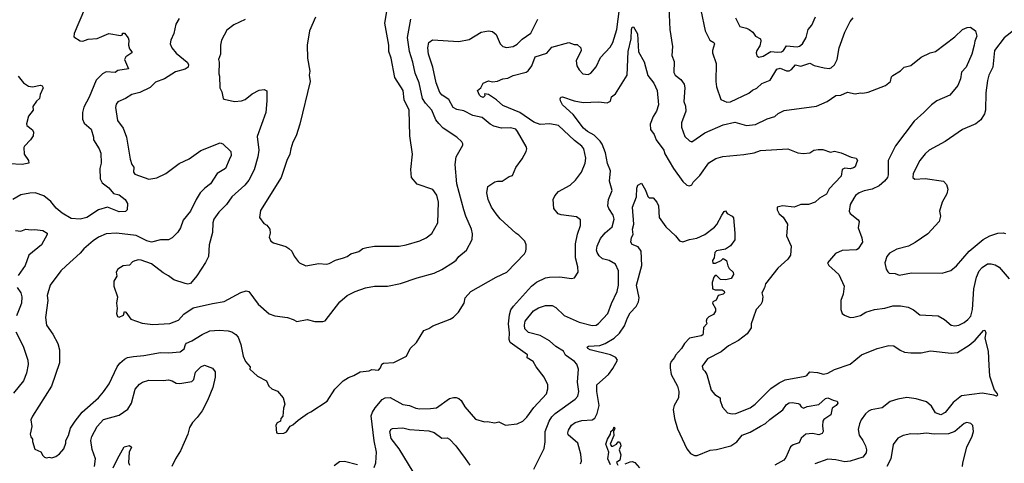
# Model space of a CAD drawing. Extents: x 1678759 to 1859541, y 384609 to 522867.
# Tile 434 of 466: x 1792167 to 1799766, y 490280 to 493702. Entities that reach past the tile are written whole.
import ezdxf

# ---------------------------------------------------------------- set-up
doc = ezdxf.new("R2010")
doc.units = 0

msp = doc.modelspace()

# ---------------------------------------------------------------- linework, layer by layer
at = {"layer": '0CON20XD'}
for points in [[(1797173.2, 493853.2), (1797185.6, 493625), (1797205.5, 493495.5), (1797200.6, 493425), (1797218.7, 493378.7), (1797215.5, 493295), (1797224.4, 493275), (1797269.8, 493239.8), (1797294.5, 493204.5), (1797300, 493175), (1797291.9, 493071.9), (1797304.3, 493034.3), (1797308.1, 492995), (1797275.6, 492905), (1797273.6, 492873.6), (1797300.2, 492800.2), (1797335, 492766), (1797355, 492760.8), (1797455, 492828.2), (1797595, 492890), (1797685, 492911.4), (1797775, 492884.4), (1797845, 492894.4), (1797935, 492938.1), (1797995.7, 492954.3), (1798021.2, 492978.8), (1798067.7, 493002.3), (1798315, 493034.3), (1798398.3, 493071.7), (1798465, 493116), (1798505, 493120), (1798555, 493143.3), (1798615, 493130), (1798655, 493137.5), (1798675, 493133.8), (1798715, 493142), (1798847.5, 493195), (1798887.5, 493225), (1798895, 493260), (1798905, 493272.5), (1798963.6, 493306.4), (1798993.9, 493336.1), (1799045, 493347.5), (1799125, 493412.9), (1799194.6, 493445.4), (1799235, 493456.9), (1799385, 493568.5), (1799443.7, 493626.3), (1799479.2, 493640.8), (1799505, 493643.3), (1799543.6, 493615), (1799554.4, 493575), (1799536.9, 493535), (1799534.3, 493505), (1799514.4, 493435), (1799470.4, 493335), (1799435, 493296.2), (1799426.9, 493245), (1799408.1, 493195), (1799345, 493120.8), (1799244.4, 493075.6), (1799205, 493046), (1799145.4, 492984.6), (1799069.8, 492920.2), (1798925, 492727.5), (1798868.1, 492615), (1798868.9, 492505), (1798863.3, 492485), (1798841.1, 492455), (1798798.8, 492421.2), (1798745, 492393.6), (1798685, 492382.2), (1798645, 492366.7), (1798617.1, 492345), (1798604.3, 492325), (1798577.1, 492275), (1798569.2, 492225), (1798575.8, 492205.8), (1798637.9, 492157.9), (1798645.8, 492145.8), (1798638, 492095), (1798665, 492020), (1798671.2, 491985), (1798638.6, 491935), (1798625, 491926.9), (1798515, 491921.1), (1798462.6, 491897.4), (1798400, 491825), (1798411.2, 491805), (1798435.6, 491785.6), (1798488.8, 491735), (1798528.6, 491645), (1798520.8, 491585), (1798504.3, 491535.7), (1798504, 491465), (1798513.3, 491435), (1798532, 491422), (1798575, 491405.8), (1798605, 491407.5), (1798655, 491419.2), (1798696.7, 491445), (1798763.4, 491466.6), (1798844.4, 491475.6), (1798905, 491494.4), (1798965.7, 491495.7), (1799023.3, 491485), (1799065, 491463.8), (1799115, 491424.2), (1799256.4, 491416.4), (1799305, 491389.2), (1799355.6, 491345.6), (1799385, 491339.2), (1799415, 491345.6), (1799455.8, 491365), (1799485, 491388.1), (1799506.4, 491415), (1799520.8, 491465), (1799529.6, 491625), (1799550.8, 491715), (1799572.7, 491765), (1799595, 491791.1), (1799635, 491817.5), (1799665, 491819.4), (1799695, 491811.9), (1799725, 491792), (1799802, 491702)], [(1792667.6, 493782.4), (1792586.7, 493595), (1792585, 493570), (1792635, 493538.8), (1792653.9, 493536.1), (1792695, 493552), (1792765, 493557.1), (1792855, 493596.2), (1792945, 493580), (1792960, 493585), (1792961.7, 493598.3), (1792975, 493597.5), (1793005, 493562.5), (1793010, 493545), (1793006.2, 493505), (1793015.8, 493475.8), (1793032.5, 493455), (1793032.5, 493445), (1792986.7, 493415), (1792976.2, 493395), (1793006.4, 493323.6), (1792925, 493310), (1792905, 493293.3), (1792835, 493300), (1792805, 493282.9), (1792756.5, 493235), (1792702.2, 493105), (1792662, 493028), (1792651.4, 492985), (1792650.8, 492935), (1792664.4, 492904.4), (1792718.3, 492858.3), (1792736, 492795), (1792736, 492775), (1792780, 492705), (1792792.3, 492672.3), (1792795.7, 492595), (1792785.8, 492555), (1792787.5, 492475), (1792804.4, 492444.4), (1792855, 492405.8), (1792891.5, 492361.5), (1792935, 492350), (1792980, 492315), (1793000, 492285), (1792996.2, 492233.8), (1792985, 492222.5), (1792935, 492219.4), (1792843.6, 492256.4), (1792774.6, 492235.4), (1792685, 492176.4), (1792635, 492161.8), (1792565, 492166.9), (1792495, 492209.2), (1792447.4, 492247.4), (1792408.3, 492298.3), (1792353.2, 492343.2), (1792287.4, 492367.4), (1792245.5, 492364.5), (1792175, 492350.8), (1792115, 492313.8)], [(1794449.5, 493720.5), (1794403.8, 493615), (1794386.2, 493505), (1794388.8, 493405), (1794406.2, 493305), (1794402, 493275), (1794408.8, 493225), (1794329.2, 492895), (1794300, 492805), (1794275, 492757.5), (1794260.8, 492705), (1794252.9, 492665), (1794229.4, 492615), (1794184.3, 492485), (1794025, 492230), (1794017.5, 492175), (1794050.7, 492130.7), (1794075, 492116.7), (1794097.5, 492085), (1794100, 492055), (1794093.3, 492025), (1794105, 491992.5), (1794125, 491980), (1794221.7, 491951.7), (1794245, 491936.7), (1794266.7, 491915), (1794285, 491877.5), (1794315, 491836.7), (1794327.5, 491825), (1794375, 491803.8), (1794475, 491820), (1794535, 491816.2), (1794555, 491820.8), (1794605, 491848), (1794665, 491864), (1794695, 491876.2), (1794723.2, 491896.8), (1794785, 491914), (1794814.4, 491935.6), (1794845, 491943.8), (1794906.1, 491953.9), (1795095, 491954.3), (1795150, 491965), (1795255, 491995.8), (1795305, 492020), (1795347.4, 492052.6), (1795393.1, 492135), (1795399.1, 492295), (1795387, 492347), (1795355, 492392), (1795235, 492432.5), (1795192, 492485), (1795185.7, 492545), (1795199.4, 492665), (1795179.2, 492805), (1795172.3, 493005), (1795135.4, 493084.6), (1795126.2, 493155), (1795062.5, 493255), (1795034.7, 493405), (1795015.7, 493455.7), (1795016.7, 493505), (1794983.9, 493675), (1795006.2, 493795)], [(1796135, 490710), (1796232, 490815), (1796244, 490855), (1796244, 490885), (1796215.8, 490945), (1796153.1, 491023.1), (1796130, 491065), (1796084.6, 491094.6), (1796085.5, 491115.5), (1795951.5, 491211.5), (1795944.6, 491234.6), (1795947.6, 491285), (1795940.3, 491355), (1795946.1, 491425), (1795957.3, 491462.7), (1795977.3, 491492.7), (1796117.1, 491645), (1796155, 491678.1), (1796225, 491710), (1796255, 491716.7), (1796335, 491719.4), (1796425.7, 491704.3), (1796449.7, 491710.3), (1796477.5, 491755), (1796474.2, 491795), (1796455.5, 491865), (1796457.4, 491972.6), (1796471.7, 492048.3), (1796495.6, 492115), (1796495, 492157.5), (1796465, 492180), (1796345, 492195.7), (1796323.8, 492205), (1796289.2, 492245), (1796284.1, 492314.1), (1796297.7, 492342.3), (1796325, 492376.2), (1796415.5, 492424.5), (1796457, 492463), (1796503.1, 492525), (1796530, 492595), (1796535.5, 492634.5), (1796519.5, 492705), (1796504.3, 492725), (1796448.7, 492768.7), (1796325, 492884.3), (1796259.1, 492899.1), (1796185, 492894.5), (1796135, 492910.5), (1796026.9, 492985), (1795895, 493039.5), (1795846.7, 493083.3), (1795785, 493123.8), (1795755, 493130), (1795757.5, 493115), (1795745, 493101.2), (1795725, 493108), (1795715, 493118.8), (1795700, 493155), (1795725, 493176.7), (1795745, 493212), (1795785, 493230), (1795815, 493222.5), (1795855, 493226.9), (1795895, 493246.7), (1795935, 493251.9), (1795975, 493270), (1796075, 493295.7), (1796092, 493308), (1796118.9, 493345), (1796146.2, 493415), (1796235, 493443.3), (1796275, 493490.8), (1796405, 493525.6), (1796445, 493511.2), (1796469.3, 493509.3), (1796497.5, 493485), (1796500, 493465), (1796462, 493385), (1796467, 493347), (1796484, 493315), (1796513.2, 493283.2), (1796555, 493280), (1796575, 493288.8), (1796615, 493338), (1796649.4, 493410.6), (1796725, 493488.6), (1796745.8, 493525.8), (1796775.4, 493625), (1796795.5, 493785)], [(1797424.2, 493775), (1797457.1, 493615), (1797494.2, 493545), (1797523.3, 493525), (1797528.8, 493515), (1797512.9, 493465), (1797512.5, 493445), (1797542.5, 493365), (1797539.2, 493225), (1797544.3, 493185), (1797578.8, 493085), (1797624.5, 493064.5), (1797652.8, 493067.2), (1797795, 493134.5), (1797821.6, 493158.4), (1797855, 493172.5), (1797895, 493208.9), (1797958.6, 493235), (1798010, 493320), (1798035, 493328.5), (1798085, 493307.3), (1798105, 493307.5), (1798122.9, 493317.1), (1798155, 493352.5), (1798195, 493342.9), (1798265, 493365.6), (1798297.6, 493347.6), (1798375, 493329.5), (1798414.4, 493325.6), (1798430.3, 493329.7), (1798455, 493352.5), (1798476.1, 493395), (1798492.3, 493485), (1798534.5, 493605.5), (1798575, 493687.5), (1798600, 493715)], [(1793397.9, 493712.1), (1793372.4, 493667.6), (1793357.5, 493595), (1793334.2, 493544.2), (1793329.4, 493515), (1793341.9, 493485), (1793375, 493444.3), (1793458.6, 493375), (1793469.4, 493355), (1793466.9, 493335), (1793445, 493318.9), (1793370.7, 493299.3), (1793285, 493246.2), (1793215, 493218.9), (1793175, 493177.5), (1793095, 493140.5), (1793033.8, 493125), (1792985, 493094.5), (1792925, 493068.6), (1792910.6, 493049.4), (1792905.6, 493025), (1792922.5, 492925), (1792966.9, 492865), (1792992.7, 492795), (1793020.6, 492625), (1793032, 492585), (1793047.8, 492565), (1793045.7, 492525), (1793055, 492509.2), (1793162.8, 492472.8), (1793225, 492481.1), (1793293.9, 492516.1), (1793397.9, 492592.1), (1793475, 492629.5), (1793565, 492691.8), (1793715, 492752), (1793735, 492743.8), (1793796.9, 492685), (1793798.1, 492655), (1793785, 492621.2), (1793754.3, 492555), (1793690.6, 492515), (1793640.5, 492435), (1793595, 492402.2), (1793560.5, 492365), (1793529.1, 492315), (1793485.4, 492225), (1793428.1, 492155), (1793409.1, 492095), (1793387.6, 492062.4), (1793345, 492018.2), (1793315, 492004.5), (1793255, 492004.6), (1793185, 491986.8), (1793148, 491995), (1793065, 492037.3), (1792915, 492054.6), (1792835, 492049.5), (1792775, 492023.3), (1792734.2, 491995), (1792662, 491935), (1792635, 491900), (1792526.1, 491803.9), (1792484.3, 491765), (1792401.4, 491655), (1792379.2, 491575), (1792383.1, 491535), (1792365.7, 491405.7), (1792372.9, 491345), (1792423.1, 491275), (1792462.5, 491205), (1792473.5, 491155), (1792475.6, 491055), (1792412.2, 490875), (1792265, 490642.5), (1792253.8, 490615), (1792260, 490565), (1792247.5, 490505), (1792252.5, 490485), (1792266.7, 490466.7), (1792267, 490447), (1792285, 490390), (1792329.3, 490369.3), (1792345, 490340), (1792358.3, 490328.3), (1792375, 490322.5), (1792395, 490327.5), (1792415, 490322.5), (1792445, 490333.3), (1792475, 490352.5), (1792507.7, 490392.3)], [(1792507.7, 490392.3), (1792523.3, 490435), (1792523.8, 490455), (1792543.8, 490495), (1792559.7, 490550.3), (1792594.5, 490605.5), (1792649.2, 490675), (1792775, 490784.3), (1792815, 490830), (1792858, 490892), (1792918.9, 491025), (1792938.8, 491051.2), (1792975, 491081.9), (1793000, 491095), (1793045, 491104.5), (1793125, 491110.6), (1793255, 491135.5), (1793315, 491132.5), (1793405, 491138.6), (1793436.9, 491163.1), (1793445.6, 491195), (1793455, 491206.7), (1793495, 491224.4), (1793575, 491274.4), (1793635, 491301.5), (1793706.3, 491306.3), (1793775, 491301.9), (1793803.3, 491293.3), (1793835, 491274), (1793853, 491253), (1793874.2, 491195), (1793890.8, 491105), (1793910, 491065), (1793946.7, 491025), (1793942.5, 491005), (1794001.7, 490951.7), (1794072.5, 490915), (1794090, 490875), (1794114.2, 490854.2), (1794156.4, 490836.4), (1794200, 490785), (1794213.3, 490735), (1794203.3, 490705), (1794197, 490643), (1794182.5, 490625), (1794180, 490605), (1794155, 490592.5), (1794143.8, 490575), (1794150, 490515), (1794165, 490510), (1794205, 490513.3), (1794225, 490522.5), (1794255, 490567.5), (1794275, 490577.5), (1794316.4, 490613.6), (1794387.5, 490665), (1794415, 490676.7), (1794541.3, 490758.7), (1794599.5, 490850.5), (1794662.5, 490915), (1794705, 490942.5), (1794745, 490956.7), (1794795, 490986.2), (1794865, 490993.8), (1794885, 491003.3), (1794935, 490998.8), (1794952, 491015), (1794961.2, 491045), (1794975, 491052), (1795055, 491057.5), (1795152.5, 491105), (1795180, 491165), (1795228.8, 491211.2), (1795286.7, 491305), (1795325, 491320), (1795355, 491340), (1795489.5, 491390.5), (1795515, 491406.7), (1795553.3, 491445), (1795597.5, 491515), (1795606, 491555), (1795648.8, 491605), (1795845, 491715.7), (1795925.5, 491754.5), (1796062.5, 491895), (1796074, 491915), (1796076.7, 491935), (1796076.2, 491965), (1796065, 491993.3), (1796020.3, 492040.3), (1795995, 492056), (1795874.6, 492164.6), (1795843.1, 492203.1), (1795808.1, 492255), (1795781.4, 492315), (1795771.2, 492365), (1795778.8, 492415), (1795835, 492450), (1795855, 492456.7), (1795890, 492455), (1795945, 492493.3), (1795969.3, 492500.7), (1795995, 492562.5), (1796045, 492627.5), (1796076.2, 492685), (1796080, 492705), (1796075, 492722.5), (1796009.8, 492839.8), (1795995, 492856.9), (1795955, 492867.3), (1795885, 492865.4), (1795825, 492881.1), (1795798.1, 492895), (1795735, 492946.2), (1795665, 492961.5), (1795595, 492998.1), (1795539.7, 493009.7), (1795513.5, 493023.5), (1795478.2, 493085), (1795428.5, 493118.5), (1795410.6, 493140.6), (1795381.5, 493215), (1795355.5, 493334.5), (1795323.2, 493435), (1795316.4, 493485), (1795324.4, 493525), (1795353, 493547), (1795555, 493533.5), (1795635, 493549.4), (1795728.8, 493605), (1795785, 493616.4), (1795815, 493609.4), (1795845, 493587.5), (1795876, 493515), (1795895, 493494.4), (1795925, 493488.1), (1795974.4, 493495.6), (1796005, 493512.2), (1796045, 493550.5), (1796112.6, 493597.4), (1796166.2, 493705)], [(1793907.8, 493702.2), (1793818.8, 493661.2), (1793765, 493620), (1793723.8, 493545), (1793716.2, 493505), (1793716.2, 493435), (1793701.2, 493395), (1793706.2, 493375), (1793703.3, 493285), (1793710, 493265), (1793712, 493175), (1793727.5, 493145), (1793737.5, 493095), (1793745, 493087.5), (1793825, 493071.2), (1793880, 493075), (1793906.7, 493085), (1793961.1, 493128.9), (1794015, 493157.1), (1794054.1, 493164.1), (1794073.9, 493153.9), (1794074.3, 493075), (1794065.6, 492985), (1793999.2, 492800.8), (1794013.3, 492695), (1794005.5, 492645), (1793976.8, 492543.2), (1793935, 492464.2), (1793904.7, 492425.3), (1793805.4, 492334.6), (1793764, 492275), (1793703.8, 492216.2), (1793666.6, 492163.4), (1793658.1, 492135), (1793655, 492060), (1793628.8, 491965), (1793624.1, 491875.9), (1793601.2, 491828.8), (1793535, 491726.7), (1793485, 491666.7), (1793465, 491662), (1793445, 491666), (1793355.7, 491695.7), (1793316.3, 491726.3), (1793275, 491748), (1793185, 491817.5), (1793105, 491845.7), (1793085, 491848.6), (1793055, 491842.5), (1793037, 491833), (1793015, 491808.8), (1792966.1, 491803.9), (1792925, 491776.2), (1792912.5, 491755), (1792916.4, 491723.6), (1792893.3, 491685), (1792892.5, 491645), (1792922.5, 491565), (1792913.3, 491515), (1792920, 491475), (1792914, 491435), (1792922.7, 491412.7), (1792935, 491406.2), (1792967.7, 491422.3), (1792975, 491450), (1792987.5, 491445), (1793025, 491392.5), (1793111.7, 491361.7), (1793195, 491350.6), (1793325, 491358.6), (1793393.8, 491385), (1793435, 491429.4), (1793505, 491479.4), (1793655, 491513.1), (1793745, 491526.7), (1793875, 491597.1), (1793915, 491610.8), (1793935.7, 491605.7), (1794006.4, 491506.4), (1794093.4, 491433.4), (1794135, 491417.5), (1794235, 491405.8), (1794278.6, 491388.6), (1794306.1, 491373.9), (1794385, 491390), (1794445, 491373.3), (1794507, 491373), (1794525, 491380), (1794638.8, 491525), (1794695, 491574), (1794756.7, 491605), (1794835, 491632.9), (1794905, 491645.6), (1795005, 491647.1), (1795105, 491665.7), (1795235, 491710.6), (1795365, 491747.1), (1795425, 491775.7), (1795515, 491830.8), (1795534.4, 491845.6), (1795556, 491875), (1795615.6, 491924.4), (1795660, 492005), (1795661.2, 492048.8), (1795654, 492086), (1795608.9, 492185), (1795594.4, 492235), (1795541.5, 492435), (1795527.8, 492585), (1795535.8, 492645), (1795585.9, 492734.1), (1795586.7, 492745), (1795579.5, 492759.5), (1795541.2, 492795), (1795435, 492864), (1795400.6, 492900.6), (1795379.4, 492929.4), (1795347.5, 493005), (1795298.8, 493058.8), (1795275.4, 493095), (1795249.1, 493215), (1795219.5, 493289.5), (1795202.1, 493375), (1795176.5, 493456.5), (1795160.5, 493565), (1795185.5, 493704.5)], [(1797690, 493715), (1797725, 493648.5), (1797775, 493636.5), (1797796.7, 493625), (1797824.4, 493605), (1797844.6, 493574.6), (1797883.8, 493553.8), (1797886.9, 493535), (1797879.8, 493500.2), (1797856.9, 493465), (1797851.4, 493445), (1797855, 493422.5), (1797872, 493412), (1797905, 493419.4), (1797965, 493457.6), (1798015, 493450.8), (1798045.8, 493455), (1798060.4, 493465), (1798085, 493500.8), (1798167.9, 493492.1), (1798185, 493496.9), (1798207.5, 493515), (1798236.6, 493563.4), (1798251.9, 493625), (1798280.5, 493659.5), (1798307.8, 493725)], [(1796134.6, 490235.4), (1796214.4, 490395), (1796222.5, 490445), (1796222.7, 490525), (1796253.3, 490605), (1796275, 490639.1), (1796300.8, 490665), (1796454.7, 490775.3), (1796473.2, 490796.8), (1796482.3, 490835), (1796470.8, 490905), (1796480, 491005), (1796465.6, 491045), (1796449.4, 491065), (1796380, 491115), (1796364.2, 491145), (1796305, 491181.1), (1796255, 491224.6), (1796185, 491264.7), (1796095, 491288.2), (1796065.9, 491315.9), (1796061.8, 491345), (1796068, 491375), (1796133.6, 491455), (1796170.8, 491479.1), (1796225, 491496.2), (1796276.9, 491496.9), (1796305, 491481.4), (1796368.8, 491418.8), (1796485, 491368.9), (1796585, 491343.3), (1796615, 491346.5), (1796635, 491357.8), (1796706.5, 491435), (1796735, 491513.8), (1796778.9, 491605), (1796787.3, 491655), (1796787.8, 491765), (1796765, 491815.8), (1796716.2, 491845), (1796665, 491857.8), (1796640, 491880), (1796624.7, 491904.7), (1796619.6, 491925), (1796623.1, 491955), (1796650.5, 492015), (1796685, 492057.8), (1796740, 492105), (1796756.1, 492163.9), (1796748.2, 492195), (1796713.8, 492245), (1796706.2, 492266.2), (1796710, 492315), (1796739.4, 492385), (1796720, 492455), (1796727.5, 492535), (1796702.4, 492592.4), (1796688.8, 492675), (1796662.8, 492742.8), (1796647.9, 492765), (1796600.3, 492810.2), (1796549.2, 492839.1), (1796518.5, 492865), (1796439.2, 492969.2), (1796356.5, 493045), (1796340, 493075), (1796338.3, 493091.7), (1796343.3, 493105), (1796355, 493105.6), (1796446.7, 493076.7), (1796515, 493062.5), (1796635, 493068.9), (1796700.9, 493059.1), (1796726.2, 493073.8), (1796735, 493106.2), (1796765, 493130), (1796856.2, 493273.8), (1796863.1, 493456.9), (1796885.9, 493555), (1796889.2, 493625), (1796895, 493643.8), (1796905, 493646.7), (1796933.9, 493593.9), (1796941.9, 493455), (1796985.4, 493375.4), (1797015, 493270), (1797061.2, 493211.2), (1797086.4, 493155), (1797096.2, 493045), (1797080.4, 492995), (1797055, 492956), (1797032.5, 492895), (1797035.6, 492855), (1797063.6, 492815), (1797080, 492775), (1797137.1, 492695), (1797146.7, 492666.7), (1797212.6, 492552.6), (1797285, 492454), (1797315, 492425.7), (1797335, 492419.2), (1797353.1, 492426.9), (1797365, 492448.8), (1797415, 492500.8), (1797485, 492596.9), (1797540.2, 492629.8), (1797594.6, 492645.4), (1797755, 492660.6), (1797835, 492674.4), (1797885, 492693.5), (1798095, 492705.8), (1798172.5, 492675), (1798215, 492670), (1798264.1, 492675.9), (1798295, 492695.8), (1798328.3, 492701.7), (1798365, 492699.2), (1798425, 492679.2), (1798455, 492688), (1798505.7, 492675.7), (1798585, 492641.2), (1798622.7, 492632.7), (1798632, 492615), (1798625, 492596.7), (1798615, 492567.5), (1798601.7, 492558.3), (1798575, 492552.5), (1798535, 492555.5), (1798515.6, 492545), (1798506.9, 492495), (1798413.6, 492396.4), (1798393.3, 492355), (1798340, 492325), (1798305.9, 492294.1), (1798255, 492277.3), (1798195, 492275.6), (1798145, 492256), (1798055, 492267.1), (1798013.3, 492255), (1798013.8, 492235), (1798028, 492205), (1798059.3, 492179.3), (1798091.4, 492125), (1798085.6, 492035), (1798120, 491955), (1798114.6, 491885.4), (1798096, 491854), (1798017.1, 491785), (1797922, 491665), (1797915.8, 491634.2), (1797894.2, 491595), (1797903.3, 491565), (1797896.2, 491525), (1797885.8, 491504.2), (1797851.2, 491465), (1797828.3, 491398.3), (1797812.5, 491355), (1797812.5, 491325), (1797781.2, 491278.8), (1797715, 491227.1), (1797636, 491185), (1797579.7, 491140.3), (1797476.2, 491085), (1797435, 491030), (1797438.8, 491005), (1797455, 490990), (1797468.8, 490965), (1797504.1, 490844.1), (1797530.5, 490810.5), (1797572.5, 490785), (1797573.3, 490765), (1797592, 490712), (1797628.8, 490668.8), (1797665, 490660.8), (1797694.3, 490664.3), (1797805, 490708.9), (1797843.9, 490736.1), (1797965, 490855.8), (1798028.9, 490901.1), (1798075, 490923.1), (1798228, 490952), (1798241.9, 490958.1), (1798265, 490986.5), (1798325, 490979.3), (1798371.3, 490968.7), (1798405, 490974.6), (1798455, 491004.5), (1798575, 491045.5), (1798662.8, 491117.2), (1798785, 491166.4), (1798875, 491188.1), (1798913.3, 491185), (1798961.7, 491151.7), (1798995, 491137.8), (1799045, 491131.8), (1799125, 491131.1), (1799195, 491147.5), (1799355, 491128.9), (1799403.3, 491135), (1799495, 491191.8), (1799539.7, 491230.2), (1799605, 491304.2), (1799615, 491306), (1799622.5, 491285), (1799615.5, 491245), (1799641.2, 491145), (1799646.9, 491035), (1799650.8, 490955), (1799687.3, 490847.3), (1799710, 490815), (1799712.5, 490805), (1799705, 490797.5), (1799685, 490806.7), (1799595, 490820), (1799435, 490799.1), (1799370.1, 490749.9), (1799308.7, 490671.3), (1799275, 490654.6), (1799235, 490670), (1799205, 490720), (1799165, 490753.8), (1799085, 490777.1), (1799012.4, 490787.6), (1798945, 490775.6), (1798885, 490755.6), (1798822.6, 490707.4), (1798738.5, 490691.5), (1798718.6, 490681.4), (1798695, 490660.8), (1798660.6, 490615), (1798646.9, 490585), (1798638.3, 490541.7), (1798645, 490496.7), (1798675, 490456), (1798693.3, 490415), (1798702.2, 490385), (1798700.3, 490359.7), (1798675, 490327.8), (1798576.6, 490296.6), (1798535, 490290.4), (1798465, 490306.4), (1798405, 490310.5), (1798303.1, 490276.9)], [(1799845.6, 493625), (1799765, 493561.4), (1799691.1, 493465), (1799677.8, 493335), (1799645.6, 493275), (1799637.2, 493232.8), (1799622.4, 493137.6), (1799620.8, 493005), (1799612.9, 492975), (1799585, 492928), (1799545, 492899.4), (1799443.8, 492855), (1799308.6, 492761.4), (1799185, 492695.8), (1799153.6, 492666.4), (1799114, 492615), (1799062.5, 492515), (1799060, 492485), (1799075, 492472), (1799155.6, 492475.6), (1799295.9, 492455.9), (1799320.7, 492430.7), (1799328.8, 492395), (1799321.7, 492358.3), (1799286.1, 492293.9), (1799266.2, 492225), (1799274, 492185), (1799264.2, 492145.8), (1799175, 492050.8), (1799077.1, 491982.9), (1799025, 491954.3), (1798935, 491931.9), (1798879.2, 491900.8), (1798858.1, 491875), (1798842.5, 491825), (1798853.8, 491776.2), (1798865.7, 491755.7), (1798875.8, 491745.8), (1798924.4, 491744.4), (1798955, 491730), (1799049.1, 491749.1), (1799285, 491746.7), (1799353, 491767), (1799397.6, 491802.4), (1799493.6, 491916.4), (1799601.4, 492005), (1799653.8, 492035), (1799715, 492054.4), (1799757.1, 492057.1), (1799775, 492052.5)], [(1792155, 493266.2), (1792196, 493215), (1792235, 493189.2), (1792265.8, 493184.2), (1792327.8, 493197.8), (1792341.4, 493191.4), (1792348, 493175), (1792326.2, 493125), (1792320, 493095), (1792296.1, 493073.9), (1792268.3, 493031.7), (1792270, 493005), (1792235, 492957.5), (1792220.7, 492899.3), (1792223.3, 492885), (1792265, 492852.5), (1792273, 492833), (1792270, 492805), (1792251.2, 492775), (1792203.2, 492726.8), (1792199.2, 492715), (1792201.2, 492665), (1792236.2, 492615), (1792236.7, 492595), (1792185, 492584.3), (1792085, 492589.1)], [(1796494.3, 490275), (1796503.2, 490296.8), (1796498.7, 490351.3), (1796473.9, 490433.9), (1796400.2, 490500.2), (1796396.4, 490515), (1796401.5, 490535), (1796425.8, 490574.2), (1796455, 490593.6), (1796505, 490609.6), (1796585, 490615.6), (1796605, 490628), (1796624.6, 490665), (1796638.5, 490725), (1796620, 490835), (1796621.3, 490885), (1796711.5, 490965), (1796745, 491010.6), (1796780, 491075), (1796767.5, 491095), (1796726.9, 491116.9), (1796568.8, 491155), (1796551.9, 491165), (1796547.1, 491175), (1796555.7, 491184.3), (1796645, 491189.6), (1796685.8, 491205), (1796755, 491244.6), (1796795, 491284.4), (1796835, 491340.5), (1796857.4, 491402.6), (1796879.2, 491440.9), (1796925, 491490), (1796943.8, 491525), (1796946.8, 491555), (1796927.3, 491655), (1796968.2, 491805), (1796964.3, 491915), (1796938.9, 491948.9), (1796895, 491967.5), (1796882.9, 491985), (1796888.5, 492021.5), (1796900.8, 492045), (1796896.4, 492085), (1796906.9, 492125), (1796897.5, 492255), (1796926.7, 492335), (1796928.6, 492401.4), (1796938.6, 492425), (1796965, 492440), (1796997.9, 492387.9), (1797015, 492336.7), (1797025, 492328.8), (1797055, 492326.7), (1797085, 492293.3), (1797097.5, 492265), (1797103.1, 492175), (1797154.7, 492104.7), (1797228, 492035), (1797260, 491995), (1797285, 491988), (1797335, 492006.7), (1797393.4, 492016.6), (1797455, 492043.8), (1797529.4, 492100.6), (1797548.2, 492121.8), (1797585, 492193.8), (1797605, 492222.5), (1797615, 492227.5), (1797627, 492207), (1797665, 492186.7), (1797675, 492172.5), (1797686.5, 492055), (1797685, 492003.3), (1797653.4, 491956.6), (1797615, 491930.8), (1797545, 491920), (1797532, 491905), (1797527.5, 491865), (1797512.5, 491845), (1797515, 491822.5), (1797537, 491823), (1797580, 491845), (1797595, 491860), (1797623, 491843), (1797632.3, 491802.3), (1797642.5, 491782.5), (1797673.6, 491753.6), (1797676, 491735), (1797657.5, 491705), (1797615.9, 491694.1), (1797575, 491698.8), (1797545, 491727.5), (1797535, 491727.5), (1797524.4, 491715.6), (1797510, 491675), (1797513.3, 491625), (1797535, 491618.8), (1797588.8, 491618.8), (1797605, 491607.5), (1797607.5, 491595), (1797595.9, 491584.1), (1797556.2, 491573.8), (1797543, 491537), (1797517.5, 491525), (1797513.3, 491515), (1797538, 491475), (1797537, 491453), (1797521.5, 491428.5), (1797485, 491410.8), (1797469.2, 491395), (1797464.2, 491375), (1797470, 491355), (1797445, 491327.5), (1797441.9, 491285), (1797438, 491272), (1797426.9, 491263.1), (1797335, 491244.2), (1797296.6, 491203.4), (1797275, 491164.5), (1797227.5, 491115), (1797219.5, 491095), (1797193.8, 491065), (1797188.2, 491045), (1797186.2, 491015), (1797193.8, 490965), (1797242.7, 490875), (1797253.6, 490835), (1797251.8, 490785), (1797218.6, 490725), (1797210, 490695), (1797220, 490625), (1797243.1, 490545), (1797315, 490391.2), (1797345, 490356), (1797375, 490341.2), (1797395, 490338.8), (1797495, 490381.4), (1797545, 490386.9), (1797655, 490415.4), (1797702.7, 490445), (1797743.1, 490496.9), (1797805, 490520.9), (1797885, 490565.3), (1797922.4, 490587.6), (1797955, 490618.8), (1798057.5, 490692.5), (1798085, 490733.1), (1798105, 490746.8), (1798129.2, 490749.2), (1798175, 490740.8), (1798186.2, 490735), (1798196.7, 490715), (1798215, 490706.2), (1798245, 490718.6), (1798335, 490733.5), (1798385, 490780), (1798405, 490785.6), (1798445, 490765.7), (1798475, 490760), (1798480, 490745), (1798468, 490725), (1798436, 490705), (1798427.5, 490652.5), (1798372.5, 490617.5), (1798364.4, 490605.6), (1798361.7, 490568.3), (1798368.6, 490525), (1798360.9, 490509.1), (1798335, 490499.4), (1798285, 490508.9), (1798233.8, 490505), (1798198, 490475), (1798182.3, 490437.7), (1798135, 490421.8), (1798115, 490407.1), (1798080, 490325), (1798065, 490303.5), (1797995.8, 490265)], [(1792133.9, 492076.1), (1792175, 492070), (1792215, 492086.7), (1792255, 492080), (1792285, 492082.5), (1792345, 492076), (1792380, 492055), (1792380, 492045), (1792336.2, 491965), (1792237.1, 491885), (1792209.2, 491805), (1792155, 491728.8)], [(1792148.1, 491635), (1792175, 491593.8), (1792184.6, 491564.6), (1792181.8, 491515), (1792169.5, 491480.5), (1792142.1, 491417.9)], [(1792136.9, 491295), (1792194.4, 491184.4), (1792230, 491075), (1792232.3, 491042.3), (1792219.4, 490975), (1792195.6, 490915), (1792119.5, 490820.5)], [(1792743.5, 490255), (1792752.9, 490315), (1792726.7, 490386.8), (1792716.6, 490455), (1792724.2, 490485.7), (1792766.2, 490565), (1792815, 490618.8), (1792935, 490652.3), (1793002.3, 490697.7), (1793029.6, 490745), (1793057.6, 490852.4), (1793090.6, 490889.4), (1793115.4, 490904.6), (1793165, 490920), (1793275, 490917.5), (1793315, 490924.4), (1793345, 490916.9), (1793375, 490899.2), (1793404.3, 490894.3), (1793495, 490912), (1793510.8, 490925), (1793525, 490984), (1793565, 491023.3), (1793593.9, 491036.1), (1793655, 491013.8), (1793675.6, 490985), (1793675.7, 490945), (1793657.8, 490865), (1793615.6, 490765), (1793575.4, 490684.6), (1793537.9, 490632.1), (1793500, 490595), (1793476.7, 490555), (1793463.8, 490505), (1793408.6, 490375), (1793368.6, 490315), (1793341.9, 490255)], [(1794903, 490247), (1794916.1, 490283.9), (1794920.8, 490365), (1794903.1, 490453.1), (1794878.9, 490645), (1794889.1, 490675), (1794911.1, 490708.9), (1794965, 490771.4), (1794986.7, 490785), (1795025, 490787.5), (1795124.3, 490734.3), (1795175.8, 490725.8), (1795225, 490705.5), (1795255, 490700.9), (1795338.3, 490701.7), (1795385, 490708.6), (1795485, 490780.6), (1795515, 490788.6), (1795536.8, 490786.8), (1795555, 490780.8), (1795574, 490765), (1795601.2, 490715), (1795685, 490621.2), (1795755, 490600), (1795775, 490602.5), (1795835, 490593.3), (1795865, 490598.8), (1795915, 490573.3), (1796005, 490583.8), (1796050, 490605), (1796081.2, 490635), (1796135, 490710)], [(1796727.3, 490267.3), (1796705.8, 490315), (1796714.2, 490365), (1796691.7, 490428.3), (1796703.8, 490465), (1796727.5, 490505), (1796730, 490525), (1796748.3, 490541.7), (1796755, 490560), (1796760, 490545), (1796750, 490525), (1796751.2, 490495), (1796723, 490427), (1796735, 490412.5), (1796745, 490413.3), (1796771.7, 490428.3), (1796785, 490446.7), (1796795, 490446.7), (1796805, 490427.5), (1796806, 490415), (1796794, 490385), (1796807.5, 490345), (1796797.5, 490305), (1796773.8, 490285), (1796783.3, 490265)], [(1799444.2, 490255), (1799445.7, 490284.3), (1799475.4, 490404.6), (1799518.8, 490488.8), (1799527.5, 490525), (1799521.7, 490571.7), (1799507.7, 490587.7), (1799475.8, 490595.8), (1799455, 490585.7), (1799384.5, 490525.5), (1799335, 490506.9), (1799225.5, 490505.5), (1799165, 490513.5), (1799095, 490504.4), (1799043.2, 490506.8), (1798985, 490494), (1798943.3, 490475), (1798908.8, 490425), (1798890, 490315), (1798860, 490255)], [(1795203.3, 490215), (1795095, 490391.4), (1795035, 490470.8), (1795024.5, 490525.5), (1795035, 490543.8), (1795045, 490549.2), (1795125, 490552.7), (1795175, 490540.4), (1795325, 490530.4), (1795365, 490517.5), (1795424.6, 490474.6), (1795465, 490475.7), (1795485, 490465.8), (1795533.1, 490415), (1795605, 490318), (1795640, 490265)], [(1792889.2, 490245), (1792922.5, 490315), (1792973.6, 490406.4), (1793015, 490416.7), (1793030, 490405), (1793012, 490365), (1793005.8, 490285), (1793013.8, 490265)], [(1794595, 490262), (1794635, 490293.3), (1794675, 490296.2), (1794775, 490270)], [(1796840, 490275), (1796878.3, 490291.7), (1796895, 490293.3), (1796915, 490286.2), (1796950, 490245)]]:
    msp.add_lwpolyline(points, dxfattribs=at)

doc.saveas('drawing.dxf')
